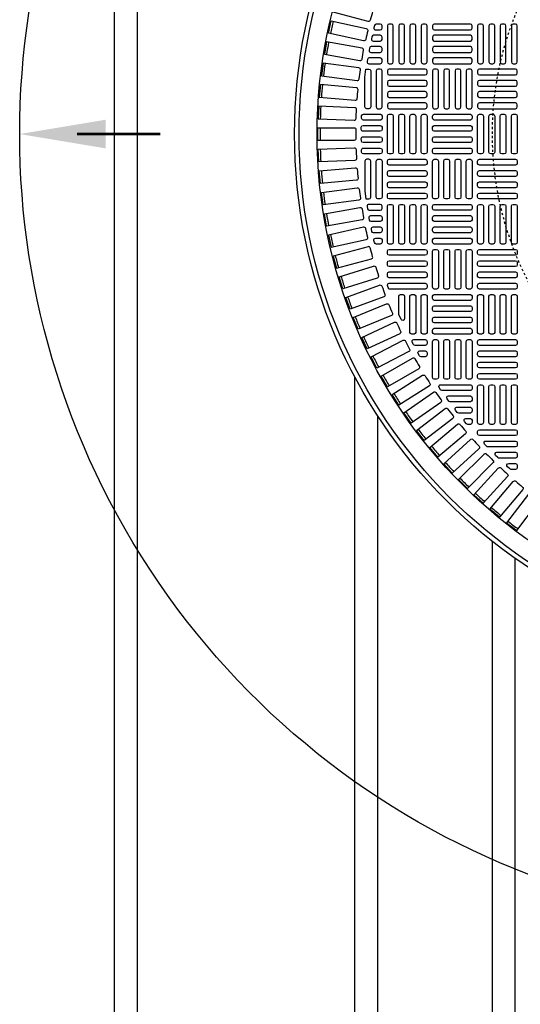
# Model space of a CAD drawing. Extents: x -169 to 6736, y -208 to 3022.
# Tile 434 of 656: x 1490 to 1512, y 1441 to 1484. Entities that reach past the tile are written whole.
import ezdxf

# ---------------------------------------------------------------- set-up
doc = ezdxf.new("R2010")
doc.units = 0
doc.header["$MEASUREMENT"] = 0
doc.linetypes.add('HIDDEN2', pattern=[0.28125, 0.1875, -0.09375])
doc.layers.get('DEFPOINTS').update_dxf_attribs({"linetype": 'CONTINUOUS'})
for name, color, linetype in [('TANK-MANHOLE-COVER-40', 2, 'CONTINUOUS'), ('TANK-MANHOLE-COVER-HATCH-40', 252, 'CONTINUOUS'), ('TANK-SLOPE', 3, 'CONTINUOUS'), ('TANK-UST-RIB', 7, 'CONTINUOUS')]:
    doc.layers.add(name, color=color, linetype=linetype)

msp = doc.modelspace()

# ---------------------------------------------------------------- linework, layer by layer
at = {"layer": 'DEFPOINTS', "color": 8, "linetype": 'HIDDEN2', "ltscale": 0.125}
msp.add_circle((1524.85787, 1479.01839), 14, dxfattribs=at)
msp.add_circle((1524.85787, 1479.01839), 14, dxfattribs=at)
at = {"layer": 'TANK-MANHOLE-COVER-40', "color": 4, "linetype": 'Continuous'}
msp.add_circle((1524.85864, 1479.01839), 22.63902, dxfattribs=at)
at = {"layer": 'TANK-MANHOLE-COVER-40', "color": 1, "linetype": 'Continuous'}
msp.add_circle((1524.85864, 1479.01839), 22.44094, dxfattribs=at)
at = {"layer": 'TANK-MANHOLE-COVER-40', "color": 2, "linetype": 'Continuous'}
msp.add_circle((1524.85864, 1479.01839), 21.65354, dxfattribs=at)
at = {"layer": 'TANK-MANHOLE-COVER-HATCH-40', "linetype": 'Continuous'}
for points in [[(1505.52833, 1483.99494, -0.41709369), (1505.4317, 1483.93851), (1503.90962, 1484.34635), (1504.05228, 1484.87875), (1505.57435, 1484.47091, -0.41709369), (1505.62983, 1484.37373, 0.00491171), (1505.52833, 1483.99494)], [(1505.32965, 1483.14703, -0.41709369), (1505.23557, 1483.08644), (1503.69716, 1483.4275), (1503.81645, 1483.96561), (1505.35487, 1483.62455, -0.41709369), (1505.41453, 1483.52988, 0.00491171), (1505.32965, 1483.14703)], [(1505.16815, 1482.29125, -0.00491171), (1505.23625, 1482.67745, 0.41709369), (1505.17252, 1482.76943), (1503.62069, 1483.04306), (1503.52497, 1482.50025), (1505.0768, 1482.22662, 0.41709369), (1505.16815, 1482.29125)], [(1505.04413, 1481.42925, -0.00491171), (1505.09532, 1481.81805, 0.41709369), (1505.02764, 1481.90716), (1503.46535, 1482.11284), (1503.3934, 1481.56637), (1504.95569, 1481.3607, 0.41709369), (1505.04413, 1481.42925)], [(1504.95783, 1480.56266, -0.00491171), (1504.99201, 1480.95332, 0.41709369), (1504.9205, 1481.0394), (1503.35073, 1481.17673), (1503.30269, 1480.62765), (1504.87247, 1480.49031, 0.41709369), (1504.95783, 1480.56266)], [(1504.89897, 1478.82231, -0.41709369), (1504.82023, 1478.7428), (1503.24446, 1478.7428), (1503.24446, 1479.29398), (1504.82023, 1479.29398, -0.41709369), (1504.89897, 1479.21447, 0.00491171), (1504.89897, 1478.82231)], [(1504.95783, 1477.47412, 0.00491171), (1504.99201, 1477.08346, -0.41709369), (1504.9205, 1476.99739), (1503.35073, 1476.86005), (1503.30269, 1477.40913), (1504.87247, 1477.54647, -0.41709369), (1504.95783, 1477.47412)], [(1505.04413, 1476.60753, 0.00491171), (1505.09532, 1476.21873, -0.41709369), (1505.02764, 1476.12962), (1503.46535, 1475.92394), (1503.3934, 1476.47041), (1504.95569, 1476.67609, -0.41709369), (1505.04413, 1476.60753)], [(1505.16815, 1475.74553, 0.00491171), (1505.23625, 1475.35933, -0.41709369), (1505.17252, 1475.26736), (1503.62069, 1474.99373), (1503.52497, 1475.53653), (1505.0768, 1475.81016, -0.41709369), (1505.16815, 1475.74553)], [(1505.32965, 1474.88976, 0.41709369), (1505.23557, 1474.95035), (1503.69716, 1474.60929), (1503.81645, 1474.07117), (1505.35487, 1474.41223, 0.41709369), (1505.41453, 1474.5069, -0.00491171), (1505.32965, 1474.88976)], [(1505.52833, 1474.04185, 0.41709369), (1505.4317, 1474.09827), (1503.90962, 1473.69043), (1504.05228, 1473.15803), (1505.57435, 1473.56587, 0.41709369), (1505.62983, 1473.66305, -0.00491171), (1505.52833, 1474.04185)], [(1505.7638, 1473.20341, 0.00491171), (1505.88172, 1472.8294, -0.41709369), (1505.83054, 1472.72989), (1504.3277, 1472.25605), (1504.16196, 1472.78172), (1505.6648, 1473.25556, -0.41709369), (1505.7638, 1473.20341)], [(1506.03562, 1472.37604, 0.00491171), (1506.16975, 1472.00753, -0.41709369), (1506.12295, 1471.90588), (1504.64221, 1471.36694), (1504.4537, 1471.88488), (1505.93444, 1472.42382, -0.41709369), (1506.03562, 1472.37604)], [(1506.76808, 1471.15809), (1506.76808, 1471.93178), (1506.76808, 1471.93178, -0.41421356), (1506.84682, 1472.01052), (1506.94525, 1472.01052), (1506.94525, 1472.01052, -0.41421356), (1507.02399, 1471.93178), (1507.02399, 1470.95798, -0.80700564), (1506.87353, 1470.92547), (1506.77511, 1471.1426, -0.10680341), (1506.76808, 1471.17511)], [(1506.34327, 1471.56131, 0.00491171), (1506.49334, 1471.19901, -0.41709369), (1506.45103, 1471.09541), (1504.99521, 1470.49239), (1504.78428, 1471.00162), (1506.2401, 1471.60464, -0.41709369), (1506.34327, 1471.56131)], [(1506.68617, 1470.76078, 0.00491171), (1506.8519, 1470.40537, -0.41709369), (1506.81414, 1470.30003), (1505.38601, 1469.63408), (1505.15307, 1470.13362), (1506.58121, 1470.79957, -0.41709369), (1506.68617, 1470.76078)], [(1507.06366, 1469.97597, 0.00491171), (1507.24473, 1469.62812, -0.41709369), (1507.21161, 1469.52124), (1505.81388, 1468.79363), (1505.55938, 1469.28253), (1506.9571, 1470.01014, -0.41709369), (1507.06366, 1469.97597)], [(1507.47502, 1469.20837, 0.00491171), (1507.6711, 1468.86875, -0.41709369), (1507.64266, 1468.76052), (1506.27801, 1467.97264), (1506.00242, 1468.44997), (1507.36707, 1469.23786, -0.41709369), (1507.47502, 1469.20837)], [(1507.91947, 1468.45944, 0.00491171), (1508.13018, 1468.1287, -0.41709369), (1508.10649, 1468.01933), (1506.7775, 1467.17267), (1506.48135, 1467.63754), (1507.81034, 1468.4842, -0.41709369), (1507.91947, 1468.45944)], [(1508.39617, 1467.73061, 0.00491171), (1508.6211, 1467.40938, -0.41709369), (1508.60221, 1467.29909), (1507.31141, 1466.39526), (1506.99527, 1466.84676), (1508.28606, 1467.75059, -0.41709369), (1508.39617, 1467.73061)], [(1509.44261, 1466.33877, 0.00491171), (1509.69468, 1466.03836, -0.41709369), (1509.68547, 1465.92684), (1508.47836, 1464.91395), (1508.12407, 1465.33618), (1509.33118, 1466.34907, -0.41709369), (1509.44261, 1466.33877)], [(1510.60637, 1465.04342, 0.00491171), (1510.88367, 1464.76613, -0.41709369), (1510.88422, 1464.65423), (1509.76998, 1463.53999), (1509.38024, 1463.92974), (1510.49447, 1465.04397, -0.41709369), (1510.60637, 1465.04342)], [(1511.87861, 1463.85444, 0.00491171), (1512.17901, 1463.60236, -0.41709369), (1512.18931, 1463.49094), (1511.17643, 1462.28383), (1510.7542, 1462.63812), (1511.76708, 1463.84523, -0.41709369), (1511.87861, 1463.85444)], [(1512.5524, 1463.30269, 0.41709369), (1512.44139, 1463.28863), (1511.48212, 1462.03848), (1511.9194, 1461.70295), (1512.87867, 1462.95309, 0.41709369), (1512.86352, 1463.06396, -0.00491171), (1512.5524, 1463.30269)]]:
    msp.add_lwpolyline(points, format="xyb", dxfattribs=at)
for points in [[(1505.7658, 1483.56564), (1505.961, 1483.56564), (1505.961, 1483.56564, 0.41421356), (1506.03974, 1483.64438), (1506.03974, 1483.7428), (1506.03974, 1483.7428, 0.41421356), (1505.961, 1483.82154), (1505.78982, 1483.82154, 0.34573684), (1505.71332, 1483.76147), (1505.68931, 1483.66304, 0.48617467)], [(1505.65323, 1483.07351), (1505.961, 1483.07351), (1505.961, 1483.07351, 0.41421356), (1506.03974, 1483.15225), (1506.03974, 1483.25068), (1506.03974, 1483.25068, 0.41421356), (1505.961, 1483.32942), (1505.67459, 1483.32942, 0.35291937), (1505.59764, 1483.26737), (1505.57628, 1483.16895, 0.47828469)], [(1505.961, 1482.58138, 0.41421356), (1506.03974, 1482.66012), (1506.03974, 1482.75855), (1506.03974, 1482.75855, 0.41421356), (1505.961, 1482.83729), (1505.57261, 1482.83729, 0.36009445), (1505.49526, 1482.77328), (1505.47651, 1482.67486, 0.47048611), (1505.55386, 1482.58138)], [(1505.46748, 1482.08926), (1505.961, 1482.08926, 0.41421356), (1506.03974, 1482.168), (1506.03974, 1482.26642), (1506.03974, 1482.26642, 0.41421356), (1505.961, 1482.34516), (1505.48366, 1482.34516, 0.36726762), (1505.40596, 1482.27919), (1505.38978, 1482.18077, 0.46277143)], [(1505.33796, 1481.84602, -0.10672862), (1505.37045, 1481.85304), (1505.37045, 1481.85304), (1505.46887, 1481.85304, -0.41421356), (1505.54761, 1481.7743), (1505.54761, 1481.7743), (1505.54761, 1480.19949, -0.41421356), (1505.46887, 1480.12075), (1505.46887, 1480.12075), (1505.37045, 1480.12075, -0.41421356), (1505.29171, 1480.19949), (1505.29171, 1480.19949), (1505.29171, 1481.50588)], [(1505.961, 1480.12075, 0.41421356), (1506.03974, 1480.19949), (1506.03974, 1481.7743, 0.41421356), (1505.961, 1481.85304), (1505.86257, 1481.85304, 0.41421356), (1505.78383, 1481.7743), (1505.78383, 1480.19949, 0.41421356), (1505.86257, 1480.12075)], [(1503.27706, 1480.23652), (1503.25301, 1479.68586), (1504.82728, 1479.61713, 0.41709369), (1504.90941, 1479.69313, -0.00491171), (1504.92652, 1480.08491, 0.41709369), (1504.85133, 1480.16778)], [(1505.97255, 1479.88368), (1505.97636, 1479.88302), (1505.98013, 1479.88217), (1505.98385, 1479.88114), (1505.98752, 1479.87993), (1505.99113, 1479.87854), (1505.99466, 1479.87697), (1505.99812, 1479.87524), (1506.00148, 1479.87333), (1506.00474, 1479.87126), (1506.0079, 1479.86904), (1506.01095, 1479.86666), (1506.01388, 1479.86414), (1506.01668, 1479.86147), (1506.01934, 1479.85867), (1506.02186, 1479.85575), (1506.02424, 1479.8527), (1506.02647, 1479.84954), (1506.02854, 1479.84627), (1506.03044, 1479.84291), (1506.03218, 1479.83946), (1506.03374, 1479.83593), (1506.03514, 1479.83232), (1506.03635, 1479.82865), (1506.03738, 1479.82493), (1506.03822, 1479.82115), (1506.03889, 1479.81735), (1506.03936, 1479.81351), (1506.03964, 1479.80966), (1506.03974, 1479.80579), (1506.03974, 1479.70737), (1506.03964, 1479.7035), (1506.03936, 1479.69965), (1506.03889, 1479.69581), (1506.03822, 1479.69201), (1506.03738, 1479.68824), (1506.03635, 1479.68451), (1506.03514, 1479.68084), (1506.03374, 1479.67724), (1506.03218, 1479.6737), (1506.03044, 1479.67025), (1506.02854, 1479.66689), (1506.02647, 1479.66362), (1506.02424, 1479.66046), (1506.02186, 1479.65742), (1506.01934, 1479.65449), (1506.01668, 1479.65169), (1506.01388, 1479.64903), (1506.01095, 1479.6465), (1506.0079, 1479.64412), (1506.00474, 1479.6419), (1506.00148, 1479.63983), (1505.99812, 1479.63793), (1505.99466, 1479.63619), (1505.99113, 1479.63462), (1505.98752, 1479.63323), (1505.98385, 1479.63202), (1505.98013, 1479.63099), (1505.97636, 1479.63014), (1505.97255, 1479.62948), (1505.96872, 1479.62901), (1505.96486, 1479.62872), (1505.961, 1479.62863), (1505.22541, 1479.62863, -0.42522092), (1505.14673, 1479.71032), (1505.15041, 1479.80874, -0.40329122), (1505.2291, 1479.88453), (1505.961, 1479.88453), (1505.96486, 1479.88444), (1505.96872, 1479.88415)], [(1505.21317, 1479.1365, -0.41977873), (1505.13444, 1479.21674), (1505.13631, 1479.31516, -0.40867021), (1505.21503, 1479.39241), (1505.961, 1479.39241), (1505.961, 1479.39241, -0.41421356), (1506.03974, 1479.31367), (1506.03974, 1479.21524), (1506.03974, 1479.21524, -0.41421356), (1505.961, 1479.1365)], [(1505.21431, 1478.90028), (1505.961, 1478.90028, -0.41421356), (1506.03974, 1478.82154), (1506.03974, 1478.72312, -0.41421356), (1505.961, 1478.64438), (1505.21554, 1478.64438, -0.41056424), (1505.1368, 1478.72213), (1505.13557, 1478.82056, -0.20053403), (1505.15828, 1478.87687, -0.20053403)], [(1503.27706, 1477.80027), (1503.25301, 1478.35092), (1504.82728, 1478.41966, -0.41709369), (1504.90941, 1478.34365, 0.00491171), (1504.92652, 1477.95187, -0.41709369), (1504.85133, 1477.869)], [(1505.22541, 1478.40816), (1505.961, 1478.40816, -0.41421356), (1506.03974, 1478.32942), (1506.03974, 1478.23099, -0.41421356), (1505.961, 1478.15225), (1505.2291, 1478.15225, -0.40329122), (1505.15041, 1478.22804), (1505.14673, 1478.32647, -0.20378141), (1505.1687, 1478.38404, -0.20378141)], [(1505.33796, 1476.19076, 0.10672862), (1505.37045, 1476.18375), (1505.37045, 1476.18375), (1505.46887, 1476.18375, 0.41421356), (1505.54761, 1476.26249), (1505.54761, 1476.26249), (1505.54761, 1477.83729, 0.41421356), (1505.46887, 1477.91603), (1505.46887, 1477.91603), (1505.37045, 1477.91603, 0.41421356), (1505.29171, 1477.83729), (1505.29171, 1477.83729), (1505.29171, 1476.5309)], [(1505.961, 1477.91603, -0.41421356), (1506.03974, 1477.83729), (1506.03974, 1476.26249, -0.41421356), (1505.961, 1476.18375), (1505.86257, 1476.18375, -0.41421356), (1505.78383, 1476.26249), (1505.78383, 1477.83729, -0.41421356), (1505.86257, 1477.91603)], [(1506.03974, 1475.77036), (1506.03974, 1475.77036), (1506.03974, 1475.86879, 0.41421356), (1505.961, 1475.94753), (1505.46748, 1475.94753, 0.46277143), (1505.38978, 1475.85602), (1505.40596, 1475.75759, 0.36726762), (1505.48366, 1475.69162), (1505.961, 1475.69162, 0.41421356)], [(1505.961, 1475.19949), (1505.57261, 1475.19949, -0.36009445), (1505.49526, 1475.2635), (1505.47651, 1475.36192, -0.47048611), (1505.55386, 1475.4554), (1505.961, 1475.4554, -0.41421356), (1506.03974, 1475.37666), (1506.03974, 1475.27823), (1506.03974, 1475.27823, -0.41421356)], [(1505.961, 1474.70737), (1505.67459, 1474.70737, -0.35291937), (1505.59764, 1474.76941), (1505.57628, 1474.86783, -0.47828469), (1505.65323, 1474.96327), (1505.961, 1474.96327), (1505.961, 1474.96327, -0.41421356), (1506.03974, 1474.88453), (1506.03974, 1474.78611), (1506.03974, 1474.78611, -0.41421356)], [(1505.961, 1474.21524), (1505.78982, 1474.21524, -0.34573684), (1505.71332, 1474.27532), (1505.68931, 1474.37374, -0.48617467), (1505.7658, 1474.47115), (1505.961, 1474.47115), (1505.961, 1474.47115, -0.41421356), (1506.03974, 1474.39241), (1506.03974, 1474.29398), (1506.03974, 1474.29398, -0.41421356)], [(1506.27596, 1473.90028, -0.41421356), (1506.3547, 1473.97902), (1507.9295, 1473.97902, -0.41421356), (1508.00824, 1473.90028), (1508.00824, 1473.80186, -0.41421356), (1507.9295, 1473.72312), (1506.3547, 1473.72312, -0.41421356), (1506.27596, 1473.80186)], [(1506.27596, 1473.40816, -0.41421356), (1506.3547, 1473.4869), (1507.9295, 1473.4869, -0.41421356), (1508.00824, 1473.40816), (1508.00824, 1473.30973, -0.41421356), (1507.9295, 1473.23099), (1506.3547, 1473.23099, -0.41421356), (1506.27596, 1473.30973)], [(1506.27596, 1472.91603, -0.41421356), (1506.3547, 1472.99477), (1507.9295, 1472.99477, -0.41421356), (1508.00824, 1472.91603), (1508.00824, 1472.8176, -0.41421356), (1507.9295, 1472.73886), (1506.3547, 1472.73886, -0.41421356), (1506.27596, 1472.8176)], [(1506.27596, 1472.40504), (1506.27596, 1472.4239, -0.41421356), (1506.3547, 1472.50264), (1507.9295, 1472.50264, -0.41421356), (1508.00824, 1472.4239), (1508.00824, 1472.32548, -0.41421356), (1507.9295, 1472.24674), (1506.3547, 1472.24674, -0.07385003), (1506.33182, 1472.25014)], [(1507.43738, 1472.01052, -0.41421356), (1507.51612, 1471.93178), (1507.51612, 1470.35697, -0.41421356), (1507.43738, 1470.27823), (1507.33895, 1470.27823, -0.41421356), (1507.26021, 1470.35697), (1507.26021, 1471.93178, -0.41421356), (1507.33895, 1472.01052)], [(1507.9295, 1472.01052, -0.41421356), (1508.00824, 1471.93178), (1508.00824, 1470.35697, -0.41421356), (1507.9295, 1470.27823), (1507.83108, 1470.27823, -0.41421356), (1507.75234, 1470.35697), (1507.75234, 1471.93178, -0.41421356), (1507.83108, 1472.01052)], [(1507.9295, 1469.78611), (1507.48833, 1469.78611, -0.26794919), (1507.42014, 1469.82548), (1507.36331, 1469.9239, -0.57735027), (1507.43151, 1470.04201), (1507.9295, 1470.04201), (1507.9295, 1470.04201, -0.41421356), (1508.00824, 1469.96327), (1508.00824, 1469.86485), (1508.00824, 1469.86485, -0.41421356)], [(1507.9295, 1469.29398), (1507.74425, 1469.29398, -0.27209959), (1507.67546, 1469.33441), (1507.62065, 1469.43284, -0.57220395), (1507.68944, 1469.54989), (1507.9295, 1469.54989), (1507.9295, 1469.54989, -0.41421356), (1508.00824, 1469.47115), (1508.00824, 1469.37272), (1508.00824, 1469.37272, -0.41421356)], [(1509.89801, 1467.8176), (1508.66477, 1467.8176, -0.24862232), (1508.59961, 1467.85214), (1508.53284, 1467.95057, -0.60176538), (1508.598, 1468.07351), (1509.89801, 1468.07351), (1509.89801, 1468.07351, -0.41421356), (1509.97675, 1467.99477), (1509.97675, 1467.89634), (1509.97675, 1467.89634, -0.41421356)], [(1509.89801, 1467.32548), (1509.014, 1467.32548, -0.24054885), (1508.95022, 1467.35805), (1508.87898, 1467.45647, -0.61218964), (1508.94276, 1467.58138), (1509.89801, 1467.58138), (1509.89801, 1467.58138, -0.41421356), (1509.97675, 1467.50264), (1509.97675, 1467.40422), (1509.97675, 1467.40422, -0.41421356)], [(1508.90383, 1467.02377, 0.00491946), (1509.14293, 1466.71216, -0.41709369), (1509.12887, 1466.60114), (1507.87873, 1465.64188), (1507.54319, 1466.07916), (1508.79383, 1467.0388, -0.41710279)], [(1509.89801, 1466.83335), (1509.38676, 1466.83335, -0.23232365), (1509.32444, 1466.86396), (1509.24842, 1466.96238, -0.62295027), (1509.31073, 1467.08926), (1509.89801, 1467.08926), (1509.89801, 1467.08926, -0.41421356), (1509.97675, 1467.01052), (1509.97675, 1466.91209), (1509.97675, 1466.91209, -0.41421356)], [(1509.97675, 1466.51839), (1509.97675, 1466.41997), (1509.97675, 1466.41997, -0.41421356), (1509.89801, 1466.34123), (1509.78478, 1466.34123, -0.2239262), (1509.72403, 1466.36987), (1509.64286, 1466.46829, -0.63408546), (1509.70361, 1466.59713), (1509.89801, 1466.59713), (1509.89801, 1466.59713, -0.41421356)], [(1511.86651, 1465.8491), (1510.29171, 1465.8491, -0.41421356), (1510.21297, 1465.92784), (1510.21297, 1466.02627, -0.41421356), (1510.29171, 1466.10501), (1511.86651, 1466.10501, -0.41421356), (1511.94525, 1466.02627), (1511.94525, 1465.92784, -0.41421356)], [(1510.27096, 1465.27746), (1509.10918, 1464.21288), (1508.73681, 1464.61925), (1509.89859, 1465.68383, -0.41709369), (1510.01036, 1465.6784, 0.00491171), (1510.27529, 1465.38927, -0.41709369)], [(1511.86651, 1465.35697), (1510.66524, 1465.35697, -0.20651443), (1510.60796, 1465.38169), (1510.51512, 1465.48011, -0.6576677), (1510.5724, 1465.61288), (1511.86651, 1465.61288), (1511.86651, 1465.61288, -0.41421356), (1511.94525, 1465.53414), (1511.94525, 1465.43571), (1511.94525, 1465.43571, -0.41421356)], [(1511.86651, 1464.86485), (1511.1531, 1464.86485, -0.19743793), (1511.09774, 1464.8876), (1510.99819, 1464.98602, -0.67023271), (1511.05355, 1465.12075), (1511.86651, 1465.12075), (1511.86651, 1465.12075, -0.41421356), (1511.94525, 1465.04201), (1511.94525, 1464.94359), (1511.94525, 1464.94359, -0.41421356)], [(1511.86651, 1464.37272), (1511.67735, 1464.37272, -0.1880618), (1511.62405, 1464.3935), (1511.51702, 1464.49193, -0.68341411), (1511.57032, 1464.62863), (1511.86651, 1464.62863), (1511.86651, 1464.62863, -0.41421356), (1511.94525, 1464.54989), (1511.94525, 1464.45146), (1511.94525, 1464.45146, -0.41421356)], [(1511.52407, 1464.05834), (1510.4595, 1462.89657), (1510.05313, 1463.26894), (1511.1177, 1464.43072, -0.41709369), (1511.22952, 1464.43505, 0.00491171), (1511.51864, 1464.17011, -0.41709369)]]:
    msp.add_lwpolyline(points, format="xyb", close=True, dxfattribs=at)
at = {"layer": 'TANK-MANHOLE-COVER-HATCH-40', "linetype": 'Continuous', "flags": 128}
for points in [[(1506.45312, 1482.08926, 0.41421356), (1506.53186, 1482.168), (1506.53186, 1483.7428, 0.41421356), (1506.45312, 1483.82154), (1506.3547, 1483.82154, 0.41421356), (1506.27596, 1483.7428), (1506.27596, 1482.168, 0.41421356), (1506.3547, 1482.08926)], [(1506.94525, 1482.08926, 0.41421356), (1507.02399, 1482.168), (1507.02399, 1483.7428, 0.41421356), (1506.94525, 1483.82154), (1506.84682, 1483.82154, 0.41421356), (1506.76808, 1483.7428), (1506.76808, 1482.168, 0.41421356), (1506.84682, 1482.08926)], [(1507.43738, 1482.08926, 0.41421356), (1507.51612, 1482.168), (1507.51612, 1483.7428, 0.41421356), (1507.43738, 1483.82154), (1507.33895, 1483.82154, 0.41421356), (1507.26021, 1483.7428), (1507.26021, 1482.168, 0.41421356), (1507.33895, 1482.08926)], [(1507.9295, 1482.08926, 0.41421356), (1508.00824, 1482.168), (1508.00824, 1483.7428, 0.41421356), (1507.9295, 1483.82154), (1507.83108, 1483.82154, 0.41421356), (1507.75234, 1483.7428), (1507.75234, 1482.168, 0.41421356), (1507.83108, 1482.08926)], [(1509.97675, 1483.7428, 0.41421356), (1509.89801, 1483.82154), (1508.3232, 1483.82154, 0.41421356), (1508.24446, 1483.7428), (1508.24446, 1483.64438, 0.41421356), (1508.3232, 1483.56564), (1509.89801, 1483.56564, 0.41421356), (1509.97675, 1483.64438)], [(1510.39013, 1482.08926, 0.41421356), (1510.46887, 1482.168), (1510.46887, 1483.7428, 0.41421356), (1510.39013, 1483.82154), (1510.29171, 1483.82154, 0.41421356), (1510.21297, 1483.7428), (1510.21297, 1482.168, 0.41421356), (1510.29171, 1482.08926)], [(1510.88226, 1482.08926, 0.41421356), (1510.961, 1482.168), (1510.961, 1483.7428, 0.41421356), (1510.88226, 1483.82154), (1510.78383, 1483.82154, 0.41421356), (1510.70509, 1483.7428), (1510.70509, 1482.168, 0.41421356), (1510.78383, 1482.08926)], [(1511.37438, 1482.08926, 0.41421356), (1511.45312, 1482.168), (1511.45312, 1483.7428, 0.41421356), (1511.37438, 1483.82154), (1511.27596, 1483.82154, 0.41421356), (1511.19722, 1483.7428), (1511.19722, 1482.168, 0.41421356), (1511.27596, 1482.08926)], [(1511.86651, 1482.08926, 0.41421356), (1511.94525, 1482.168), (1511.94525, 1483.7428, 0.41421356), (1511.86651, 1483.82154), (1511.76808, 1483.82154, 0.41421356), (1511.68934, 1483.7428), (1511.68934, 1482.168, 0.41421356), (1511.76808, 1482.08926)], [(1509.97675, 1483.25068, 0.41421356), (1509.89801, 1483.32942), (1508.3232, 1483.32942, 0.41421356), (1508.24446, 1483.25068), (1508.24446, 1483.15225, 0.41421356), (1508.3232, 1483.07351), (1509.89801, 1483.07351, 0.41421356), (1509.97675, 1483.15225)], [(1509.97675, 1482.75855, 0.41421356), (1509.89801, 1482.83729), (1508.3232, 1482.83729, 0.41421356), (1508.24446, 1482.75855), (1508.24446, 1482.66012, 0.41421356), (1508.3232, 1482.58138), (1509.89801, 1482.58138, 0.41421356), (1509.97675, 1482.66012)], [(1509.97675, 1482.26642, 0.41421356), (1509.89801, 1482.34516), (1508.3232, 1482.34516, 0.41421356), (1508.24446, 1482.26642), (1508.24446, 1482.168, 0.41421356), (1508.3232, 1482.08926), (1509.89801, 1482.08926, 0.41421356), (1509.97675, 1482.168)], [(1506.27596, 1481.67587, 0.41421356), (1506.3547, 1481.59713), (1507.9295, 1481.59713, 0.41421356), (1508.00824, 1481.67587), (1508.00824, 1481.7743, 0.41421356), (1507.9295, 1481.85304), (1506.3547, 1481.85304, 0.41421356), (1506.27596, 1481.7743)], [(1508.42163, 1480.12075, 0.41421356), (1508.50037, 1480.19949), (1508.50037, 1481.7743, 0.41421356), (1508.42163, 1481.85304), (1508.3232, 1481.85304, 0.41421356), (1508.24446, 1481.7743), (1508.24446, 1480.19949, 0.41421356), (1508.3232, 1480.12075)], [(1508.91375, 1480.12075, 0.41421356), (1508.99249, 1480.19949), (1508.99249, 1481.7743, 0.41421356), (1508.91375, 1481.85304), (1508.81533, 1481.85304, 0.41421356), (1508.73659, 1481.7743), (1508.73659, 1480.19949, 0.41421356), (1508.81533, 1480.12075)], [(1509.40588, 1480.12075, 0.41421356), (1509.48462, 1480.19949), (1509.48462, 1481.7743, 0.41421356), (1509.40588, 1481.85304), (1509.30745, 1481.85304, 0.41421356), (1509.22871, 1481.7743), (1509.22871, 1480.19949, 0.41421356), (1509.30745, 1480.12075)], [(1509.89801, 1480.12075, 0.41421356), (1509.97675, 1480.19949), (1509.97675, 1481.7743, 0.41421356), (1509.89801, 1481.85304), (1509.79958, 1481.85304, 0.41421356), (1509.72084, 1481.7743), (1509.72084, 1480.19949, 0.41421356), (1509.79958, 1480.12075)], [(1510.21297, 1481.67587, 0.41421356), (1510.29171, 1481.59713), (1511.86651, 1481.59713, 0.41421356), (1511.94525, 1481.67587), (1511.94525, 1481.7743, 0.41421356), (1511.86651, 1481.85304), (1510.29171, 1481.85304, 0.41421356), (1510.21297, 1481.7743)], [(1506.27596, 1481.18375, 0.41421356), (1506.3547, 1481.10501), (1507.9295, 1481.10501, 0.41421356), (1508.00824, 1481.18375), (1508.00824, 1481.28217, 0.41421356), (1507.9295, 1481.36091), (1506.3547, 1481.36091, 0.41421356), (1506.27596, 1481.28217)], [(1510.21297, 1481.18375, 0.41421356), (1510.29171, 1481.10501), (1511.86651, 1481.10501, 0.41421356), (1511.94525, 1481.18375), (1511.94525, 1481.28217, 0.41421356), (1511.86651, 1481.36091), (1510.29171, 1481.36091, 0.41421356), (1510.21297, 1481.28217)], [(1506.27596, 1480.69162, 0.41421356), (1506.3547, 1480.61288), (1507.9295, 1480.61288, 0.41421356), (1508.00824, 1480.69162), (1508.00824, 1480.79005, 0.41421356), (1507.9295, 1480.86879), (1506.3547, 1480.86879, 0.41421356), (1506.27596, 1480.79005)], [(1510.21297, 1480.69162, 0.41421356), (1510.29171, 1480.61288), (1511.86651, 1480.61288, 0.41421356), (1511.94525, 1480.69162), (1511.94525, 1480.79005, 0.41421356), (1511.86651, 1480.86879), (1510.29171, 1480.86879, 0.41421356), (1510.21297, 1480.79005)], [(1506.27596, 1480.19949, 0.41421356), (1506.3547, 1480.12075), (1507.9295, 1480.12075, 0.41421356), (1508.00824, 1480.19949), (1508.00824, 1480.29792, 0.41421356), (1507.9295, 1480.37666), (1506.3547, 1480.37666, 0.41421356), (1506.27596, 1480.29792)], [(1510.21297, 1480.19949, 0.41421356), (1510.29171, 1480.12075), (1511.86651, 1480.12075, 0.41421356), (1511.94525, 1480.19949), (1511.94525, 1480.29792, 0.41421356), (1511.86651, 1480.37666), (1510.29171, 1480.37666, 0.41421356), (1510.21297, 1480.29792)], [(1506.45312, 1479.88453, -0.41421356), (1506.53186, 1479.80579), (1506.53186, 1478.23099, -0.41421356), (1506.45312, 1478.15225), (1506.3547, 1478.15225, -0.41421356), (1506.27596, 1478.23099), (1506.27596, 1479.80579, -0.41421356), (1506.3547, 1479.88453)], [(1506.94525, 1479.88453, -0.41421356), (1507.02399, 1479.80579), (1507.02399, 1478.23099, -0.41421356), (1506.94525, 1478.15225), (1506.84682, 1478.15225, -0.41421356), (1506.76808, 1478.23099), (1506.76808, 1479.80579, -0.41421356), (1506.84682, 1479.88453)], [(1507.43738, 1479.88453, -0.41421356), (1507.51612, 1479.80579), (1507.51612, 1478.23099, -0.41421356), (1507.43738, 1478.15225), (1507.33895, 1478.15225, -0.41421356), (1507.26021, 1478.23099), (1507.26021, 1479.80579, -0.41421356), (1507.33895, 1479.88453)], [(1507.9295, 1479.88453, -0.41421356), (1508.00824, 1479.80579), (1508.00824, 1478.23099, -0.41421356), (1507.9295, 1478.15225), (1507.83108, 1478.15225, -0.41421356), (1507.75234, 1478.23099), (1507.75234, 1479.80579, -0.41421356), (1507.83108, 1479.88453)], [(1509.97675, 1479.70737, -0.41421356), (1509.89801, 1479.62863), (1508.3232, 1479.62863, -0.41421356), (1508.24446, 1479.70737), (1508.24446, 1479.80579, -0.41421356), (1508.3232, 1479.88453), (1509.89801, 1479.88453, -0.41421356), (1509.97675, 1479.80579)], [(1510.39013, 1479.88453, -0.41421356), (1510.46887, 1479.80579), (1510.46887, 1478.23099, -0.41421356), (1510.39013, 1478.15225), (1510.29171, 1478.15225, -0.41421356), (1510.21297, 1478.23099), (1510.21297, 1479.80579, -0.41421356), (1510.29171, 1479.88453)], [(1510.88226, 1479.88453, -0.41421356), (1510.961, 1479.80579), (1510.961, 1478.23099, -0.41421356), (1510.88226, 1478.15225), (1510.78383, 1478.15225, -0.41421356), (1510.70509, 1478.23099), (1510.70509, 1479.80579, -0.41421356), (1510.78383, 1479.88453)], [(1511.37438, 1479.88453, -0.41421356), (1511.45312, 1479.80579), (1511.45312, 1478.23099, -0.41421356), (1511.37438, 1478.15225), (1511.27596, 1478.15225, -0.41421356), (1511.19722, 1478.23099), (1511.19722, 1479.80579, -0.41421356), (1511.27596, 1479.88453)], [(1511.86651, 1479.88453, -0.41421356), (1511.94525, 1479.80579), (1511.94525, 1478.23099, -0.41421356), (1511.86651, 1478.15225), (1511.76808, 1478.15225, -0.41421356), (1511.68934, 1478.23099), (1511.68934, 1479.80579, -0.41421356), (1511.76808, 1479.88453)], [(1509.97675, 1479.21524, -0.41421356), (1509.89801, 1479.1365), (1508.3232, 1479.1365, -0.41421356), (1508.24446, 1479.21524), (1508.24446, 1479.31367, -0.41421356), (1508.3232, 1479.39241), (1509.89801, 1479.39241, -0.41421356), (1509.97675, 1479.31367)], [(1509.97675, 1478.72312, -0.41421356), (1509.89801, 1478.64438), (1508.3232, 1478.64438, -0.41421356), (1508.24446, 1478.72312), (1508.24446, 1478.82154, -0.41421356), (1508.3232, 1478.90028), (1509.89801, 1478.90028, -0.41421356), (1509.97675, 1478.82154)], [(1509.97675, 1478.23099, -0.41421356), (1509.89801, 1478.15225), (1508.3232, 1478.15225, -0.41421356), (1508.24446, 1478.23099), (1508.24446, 1478.32942, -0.41421356), (1508.3232, 1478.40816), (1509.89801, 1478.40816, -0.41421356), (1509.97675, 1478.32942)], [(1506.27596, 1477.83729, -0.41421356), (1506.3547, 1477.91603), (1507.9295, 1477.91603, -0.41421356), (1508.00824, 1477.83729), (1508.00824, 1477.73886, -0.41421356), (1507.9295, 1477.66012), (1506.3547, 1477.66012, -0.41421356), (1506.27596, 1477.73886)], [(1508.42163, 1477.91603, -0.41421356), (1508.50037, 1477.83729), (1508.50037, 1476.26249, -0.41421356), (1508.42163, 1476.18375), (1508.3232, 1476.18375, -0.41421356), (1508.24446, 1476.26249), (1508.24446, 1477.83729, -0.41421356), (1508.3232, 1477.91603)], [(1508.91375, 1477.91603, -0.41421356), (1508.99249, 1477.83729), (1508.99249, 1476.26249, -0.41421356), (1508.91375, 1476.18375), (1508.81533, 1476.18375, -0.41421356), (1508.73659, 1476.26249), (1508.73659, 1477.83729, -0.41421356), (1508.81533, 1477.91603)], [(1509.40588, 1477.91603, -0.41421356), (1509.48462, 1477.83729), (1509.48462, 1476.26249, -0.41421356), (1509.40588, 1476.18375), (1509.30745, 1476.18375, -0.41421356), (1509.22871, 1476.26249), (1509.22871, 1477.83729, -0.41421356), (1509.30745, 1477.91603)], [(1509.89801, 1477.91603, -0.41421356), (1509.97675, 1477.83729), (1509.97675, 1476.26249, -0.41421356), (1509.89801, 1476.18375), (1509.79958, 1476.18375, -0.41421356), (1509.72084, 1476.26249), (1509.72084, 1477.83729, -0.41421356), (1509.79958, 1477.91603)], [(1510.21297, 1477.83729, -0.41421356), (1510.29171, 1477.91603), (1511.86651, 1477.91603, -0.41421356), (1511.94525, 1477.83729), (1511.94525, 1477.73886, -0.41421356), (1511.86651, 1477.66012), (1510.29171, 1477.66012, -0.41421356), (1510.21297, 1477.73886)], [(1506.27596, 1477.34516, -0.41421356), (1506.3547, 1477.4239), (1507.9295, 1477.4239, -0.41421356), (1508.00824, 1477.34516), (1508.00824, 1477.24674, -0.41421356), (1507.9295, 1477.168), (1506.3547, 1477.168, -0.41421356), (1506.27596, 1477.24674)], [(1510.21297, 1477.34516, -0.41421356), (1510.29171, 1477.4239), (1511.86651, 1477.4239, -0.41421356), (1511.94525, 1477.34516), (1511.94525, 1477.24674, -0.41421356), (1511.86651, 1477.168), (1510.29171, 1477.168, -0.41421356), (1510.21297, 1477.24674)], [(1506.27596, 1476.85304, -0.41421356), (1506.3547, 1476.93178), (1507.9295, 1476.93178, -0.41421356), (1508.00824, 1476.85304), (1508.00824, 1476.75461, -0.41421356), (1507.9295, 1476.67587), (1506.3547, 1476.67587, -0.41421356), (1506.27596, 1476.75461)], [(1510.21297, 1476.85304, -0.41421356), (1510.29171, 1476.93178), (1511.86651, 1476.93178, -0.41421356), (1511.94525, 1476.85304), (1511.94525, 1476.75461, -0.41421356), (1511.86651, 1476.67587), (1510.29171, 1476.67587, -0.41421356), (1510.21297, 1476.75461)], [(1506.27596, 1476.36091, -0.41421356), (1506.3547, 1476.43965), (1507.9295, 1476.43965, -0.41421356), (1508.00824, 1476.36091), (1508.00824, 1476.26249, -0.41421356), (1507.9295, 1476.18375), (1506.3547, 1476.18375, -0.41421356), (1506.27596, 1476.26249)], [(1510.21297, 1476.36091, -0.41421356), (1510.29171, 1476.43965), (1511.86651, 1476.43965, -0.41421356), (1511.94525, 1476.36091), (1511.94525, 1476.26249, -0.41421356), (1511.86651, 1476.18375), (1510.29171, 1476.18375, -0.41421356), (1510.21297, 1476.26249)], [(1506.45312, 1475.94753, -0.41421356), (1506.53186, 1475.86879), (1506.53186, 1474.29398, -0.41421356), (1506.45312, 1474.21524), (1506.3547, 1474.21524, -0.41421356), (1506.27596, 1474.29398), (1506.27596, 1475.86879, -0.41421356), (1506.3547, 1475.94753)], [(1506.94525, 1475.94753, -0.41421356), (1507.02399, 1475.86879), (1507.02399, 1474.29398, -0.41421356), (1506.94525, 1474.21524), (1506.84682, 1474.21524, -0.41421356), (1506.76808, 1474.29398), (1506.76808, 1475.86879, -0.41421356), (1506.84682, 1475.94753)], [(1507.43738, 1475.94753, -0.41421356), (1507.51612, 1475.86879), (1507.51612, 1474.29398, -0.41421356), (1507.43738, 1474.21524), (1507.33895, 1474.21524, -0.41421356), (1507.26021, 1474.29398), (1507.26021, 1475.86879, -0.41421356), (1507.33895, 1475.94753)], [(1507.9295, 1475.94753, -0.41421356), (1508.00824, 1475.86879), (1508.00824, 1474.29398, -0.41421356), (1507.9295, 1474.21524), (1507.83108, 1474.21524, -0.41421356), (1507.75234, 1474.29398), (1507.75234, 1475.86879, -0.41421356), (1507.83108, 1475.94753)], [(1509.97675, 1475.77036, -0.41421356), (1509.89801, 1475.69162), (1508.3232, 1475.69162, -0.41421356), (1508.24446, 1475.77036), (1508.24446, 1475.86879, -0.41421356), (1508.3232, 1475.94753), (1509.89801, 1475.94753, -0.41421356), (1509.97675, 1475.86879)], [(1510.39013, 1475.94753, -0.41421356), (1510.46887, 1475.86879), (1510.46887, 1474.29398, -0.41421356), (1510.39013, 1474.21524), (1510.29171, 1474.21524, -0.41421356), (1510.21297, 1474.29398), (1510.21297, 1475.86879, -0.41421356), (1510.29171, 1475.94753)], [(1510.88226, 1475.94753, -0.41421356), (1510.961, 1475.86879), (1510.961, 1474.29398, -0.41421356), (1510.88226, 1474.21524), (1510.78383, 1474.21524, -0.41421356), (1510.70509, 1474.29398), (1510.70509, 1475.86879, -0.41421356), (1510.78383, 1475.94753)], [(1511.37438, 1475.94753, -0.41421356), (1511.45312, 1475.86879), (1511.45312, 1474.29398, -0.41421356), (1511.37438, 1474.21524), (1511.27596, 1474.21524, -0.41421356), (1511.19722, 1474.29398), (1511.19722, 1475.86879, -0.41421356), (1511.27596, 1475.94753)], [(1511.86651, 1475.94753, -0.41421356), (1511.94525, 1475.86879), (1511.94525, 1474.29398, -0.41421356), (1511.86651, 1474.21524), (1511.76808, 1474.21524, -0.41421356), (1511.68934, 1474.29398), (1511.68934, 1475.86879, -0.41421356), (1511.76808, 1475.94753)], [(1509.97675, 1475.27823, -0.41421356), (1509.89801, 1475.19949), (1508.3232, 1475.19949, -0.41421356), (1508.24446, 1475.27823), (1508.24446, 1475.37666, -0.41421356), (1508.3232, 1475.4554), (1509.89801, 1475.4554, -0.41421356), (1509.97675, 1475.37666)], [(1509.97675, 1474.78611, -0.41421356), (1509.89801, 1474.70737), (1508.3232, 1474.70737, -0.41421356), (1508.24446, 1474.78611), (1508.24446, 1474.88453, -0.41421356), (1508.3232, 1474.96327), (1509.89801, 1474.96327, -0.41421356), (1509.97675, 1474.88453)], [(1509.97675, 1474.29398, -0.41421356), (1509.89801, 1474.21524), (1508.3232, 1474.21524, -0.41421356), (1508.24446, 1474.29398), (1508.24446, 1474.39241, -0.41421356), (1508.3232, 1474.47115), (1509.89801, 1474.47115, -0.41421356), (1509.97675, 1474.39241)], [(1508.42163, 1473.97902, -0.41421356), (1508.50037, 1473.90028), (1508.50037, 1472.32548, -0.41421356), (1508.42163, 1472.24674), (1508.3232, 1472.24674, -0.41421356), (1508.24446, 1472.32548), (1508.24446, 1473.90028, -0.41421356), (1508.3232, 1473.97902)], [(1508.91375, 1473.97902, -0.41421356), (1508.99249, 1473.90028), (1508.99249, 1472.32548, -0.41421356), (1508.91375, 1472.24674), (1508.81533, 1472.24674, -0.41421356), (1508.73659, 1472.32548), (1508.73659, 1473.90028, -0.41421356), (1508.81533, 1473.97902)], [(1509.40588, 1473.97902, -0.41421356), (1509.48462, 1473.90028), (1509.48462, 1472.32548, -0.41421356), (1509.40588, 1472.24674), (1509.30745, 1472.24674, -0.41421356), (1509.22871, 1472.32548), (1509.22871, 1473.90028, -0.41421356), (1509.30745, 1473.97902)], [(1509.89801, 1473.97902, -0.41421356), (1509.97675, 1473.90028), (1509.97675, 1472.32548, -0.41421356), (1509.89801, 1472.24674), (1509.79958, 1472.24674, -0.41421356), (1509.72084, 1472.32548), (1509.72084, 1473.90028, -0.41421356), (1509.79958, 1473.97902)], [(1510.21297, 1473.90028, -0.41421356), (1510.29171, 1473.97902), (1511.86651, 1473.97902, -0.41421356), (1511.94525, 1473.90028), (1511.94525, 1473.80186, -0.41421356), (1511.86651, 1473.72312), (1510.29171, 1473.72312, -0.41421356), (1510.21297, 1473.80186)], [(1510.21297, 1473.40816, -0.41421356), (1510.29171, 1473.4869), (1511.86651, 1473.4869, -0.41421356), (1511.94525, 1473.40816), (1511.94525, 1473.30973, -0.41421356), (1511.86651, 1473.23099), (1510.29171, 1473.23099, -0.41421356), (1510.21297, 1473.30973)], [(1510.21297, 1472.91603, -0.41421356), (1510.29171, 1472.99477), (1511.86651, 1472.99477, -0.41421356), (1511.94525, 1472.91603), (1511.94525, 1472.8176, -0.41421356), (1511.86651, 1472.73886), (1510.29171, 1472.73886, -0.41421356), (1510.21297, 1472.8176)], [(1510.21297, 1472.4239, -0.41421356), (1510.29171, 1472.50264), (1511.86651, 1472.50264, -0.41421356), (1511.94525, 1472.4239), (1511.94525, 1472.32548, -0.41421356), (1511.86651, 1472.24674), (1510.29171, 1472.24674, -0.41421356), (1510.21297, 1472.32548)], [(1509.97675, 1471.83335, -0.41421356), (1509.89801, 1471.75461), (1508.3232, 1471.75461, -0.41421356), (1508.24446, 1471.83335), (1508.24446, 1471.93178, -0.41421356), (1508.3232, 1472.01052), (1509.89801, 1472.01052, -0.41421356), (1509.97675, 1471.93178)], [(1510.39013, 1472.01052, -0.41421356), (1510.46887, 1471.93178), (1510.46887, 1470.35697, -0.41421356), (1510.39013, 1470.27823), (1510.29171, 1470.27823, -0.41421356), (1510.21297, 1470.35697), (1510.21297, 1471.93178, -0.41421356), (1510.29171, 1472.01052)], [(1510.88226, 1472.01052, -0.41421356), (1510.961, 1471.93178), (1510.961, 1470.35697, -0.41421356), (1510.88226, 1470.27823), (1510.78383, 1470.27823, -0.41421356), (1510.70509, 1470.35697), (1510.70509, 1471.93178, -0.41421356), (1510.78383, 1472.01052)], [(1511.37438, 1472.01052, -0.41421356), (1511.45312, 1471.93178), (1511.45312, 1470.35697, -0.41421356), (1511.37438, 1470.27823), (1511.27596, 1470.27823, -0.41421356), (1511.19722, 1470.35697), (1511.19722, 1471.93178, -0.41421356), (1511.27596, 1472.01052)], [(1511.86651, 1472.01052, -0.41421356), (1511.94525, 1471.93178), (1511.94525, 1470.35697, -0.41421356), (1511.86651, 1470.27823), (1511.76808, 1470.27823, -0.41421356), (1511.68934, 1470.35697), (1511.68934, 1471.93178, -0.41421356), (1511.76808, 1472.01052)], [(1509.97675, 1471.34123, -0.41421356), (1509.89801, 1471.26249), (1508.3232, 1471.26249, -0.41421356), (1508.24446, 1471.34123), (1508.24446, 1471.43965, -0.41421356), (1508.3232, 1471.51839), (1509.89801, 1471.51839, -0.41421356), (1509.97675, 1471.43965)], [(1509.97675, 1470.8491, -0.41421356), (1509.89801, 1470.77036), (1508.3232, 1470.77036, -0.41421356), (1508.24446, 1470.8491), (1508.24446, 1470.94753, -0.41421356), (1508.3232, 1471.02627), (1509.89801, 1471.02627, -0.41421356), (1509.97675, 1470.94753)], [(1509.97675, 1470.35697, -0.41421356), (1509.89801, 1470.27823), (1508.3232, 1470.27823, -0.41421356), (1508.24446, 1470.35697), (1508.24446, 1470.4554, -0.41421356), (1508.3232, 1470.53414), (1509.89801, 1470.53414, -0.41421356), (1509.97675, 1470.4554)], [(1508.42163, 1470.04201, -0.41421356), (1508.50037, 1469.96327), (1508.50037, 1468.38847, -0.41421356), (1508.42163, 1468.30973), (1508.3232, 1468.30973, -0.41421356), (1508.24446, 1468.38847), (1508.24446, 1469.96327, -0.41421356), (1508.3232, 1470.04201)], [(1508.91375, 1470.04201, -0.41421356), (1508.99249, 1469.96327), (1508.99249, 1468.38847, -0.41421356), (1508.91375, 1468.30973), (1508.81533, 1468.30973, -0.41421356), (1508.73659, 1468.38847), (1508.73659, 1469.96327, -0.41421356), (1508.81533, 1470.04201)], [(1509.40588, 1470.04201, -0.41421356), (1509.48462, 1469.96327), (1509.48462, 1468.38847, -0.41421356), (1509.40588, 1468.30973), (1509.30745, 1468.30973, -0.41421356), (1509.22871, 1468.38847), (1509.22871, 1469.96327, -0.41421356), (1509.30745, 1470.04201)], [(1509.89801, 1470.04201, -0.41421356), (1509.97675, 1469.96327), (1509.97675, 1468.38847, -0.41421356), (1509.89801, 1468.30973), (1509.79958, 1468.30973, -0.41421356), (1509.72084, 1468.38847), (1509.72084, 1469.96327, -0.41421356), (1509.79958, 1470.04201)], [(1510.21297, 1469.96327, -0.41421356), (1510.29171, 1470.04201), (1511.86651, 1470.04201, -0.41421356), (1511.94525, 1469.96327), (1511.94525, 1469.86485, -0.41421356), (1511.86651, 1469.78611), (1510.29171, 1469.78611, -0.41421356), (1510.21297, 1469.86485)], [(1510.21297, 1469.47115, -0.41421356), (1510.29171, 1469.54989), (1511.86651, 1469.54989, -0.41421356), (1511.94525, 1469.47115), (1511.94525, 1469.37272, -0.41421356), (1511.86651, 1469.29398), (1510.29171, 1469.29398, -0.41421356), (1510.21297, 1469.37272)], [(1510.21297, 1468.97902, -0.41421356), (1510.29171, 1469.05776), (1511.86651, 1469.05776, -0.41421356), (1511.94525, 1468.97902), (1511.94525, 1468.8806, -0.41421356), (1511.86651, 1468.80186), (1510.29171, 1468.80186, -0.41421356), (1510.21297, 1468.8806)], [(1510.21297, 1468.4869, -0.41421356), (1510.29171, 1468.56564), (1511.86651, 1468.56564, -0.41421356), (1511.94525, 1468.4869), (1511.94525, 1468.38847, -0.41421356), (1511.86651, 1468.30973), (1510.29171, 1468.30973, -0.41421356), (1510.21297, 1468.38847)], [(1510.39013, 1468.07351, -0.41421356), (1510.46887, 1467.99477), (1510.46887, 1466.41997, -0.41421356), (1510.39013, 1466.34123), (1510.29171, 1466.34123, -0.41421356), (1510.21297, 1466.41997), (1510.21297, 1467.99477, -0.41421356), (1510.29171, 1468.07351)], [(1510.88226, 1468.07351, -0.41421356), (1510.961, 1467.99477), (1510.961, 1466.41997, -0.41421356), (1510.88226, 1466.34123), (1510.78383, 1466.34123, -0.41421356), (1510.70509, 1466.41997), (1510.70509, 1467.99477, -0.41421356), (1510.78383, 1468.07351)], [(1511.37438, 1468.07351, -0.41421356), (1511.45312, 1467.99477), (1511.45312, 1466.41997, -0.41421356), (1511.37438, 1466.34123), (1511.27596, 1466.34123, -0.41421356), (1511.19722, 1466.41997), (1511.19722, 1467.99477, -0.41421356), (1511.27596, 1468.07351)], [(1511.86651, 1468.07351, -0.41421356), (1511.94525, 1467.99477), (1511.94525, 1466.41997, -0.41421356), (1511.86651, 1466.34123), (1511.76808, 1466.34123, -0.41421356), (1511.68934, 1466.41997), (1511.68934, 1467.99477, -0.41421356), (1511.76808, 1468.07351)]]:
    msp.add_lwpolyline(points, format="xyb", close=True, dxfattribs=at)
at = {"layer": 'TANK-MANHOLE-COVER-HATCH-40', "linetype": 'Continuous'}
for start, end in [(166.766426, 168.233574), (169.266426, 170.733574), (171.766426, 173.233574), (174.266426, 175.733574), (176.766426, 178.233574), (179.266426, 180.733574), (181.766426, 183.233574), (184.266426, 185.733574), (186.766426, 188.233574), (189.266426, 190.733574), (191.766426, 193.233574), (194.266426, 195.733574), (196.766426, 198.233574), (199.266426, 200.733574), (201.766426, 203.233574), (204.266426, 205.733574), (206.766426, 208.233574), (209.266426, 210.733574), (211.766426, 213.233574), (214.266426, 215.733574), (216.766426, 218.233574), (219.266426, 220.733574), (221.766426, 223.233574), (224.266426, 225.733574), (226.766426, 228.233574), (229.266426, 230.733574), (231.766426, 233.233574)]:
    msp.add_arc((1524.85864, 1479.01839), 21.52559, start, end, dxfattribs=at)
at = {"layer": 'TANK-SLOPE'}
msp.add_lwpolyline([(1587.79289, 1496.32826, -0.74436939), (1587.79335, 1461.71019), (1534.79806, 1445.83602, -1.34341903), (1534.79718, 1512.20103)], format="xyb", close=True, dxfattribs=at)
at = {"layer": 'TANK-SLOPE', "const_width": 0.125}
msp.add_lwpolyline([(1492.71961, 1479.01793), (1496.3604, 1479.01793)], dxfattribs=at)
at = {"layer": 'TANK-SLOPE'}
msp.add_solid([(1493.96961, 1479.64293), (1490.21961, 1479.01793), (1493.96961, 1478.39293)], dxfattribs=at)
at = {"layer": 'TANK-UST-RIB'}
for p, q in [((1494.35864, 1416.01839), (1494.35864, 1542.01839)), ((1495.35864, 1418.01839), (1495.35864, 1540.01839)), ((1504.85864, 1418.01839), (1504.85864, 1468.37419)), ((1505.85864, 1416.01839), (1505.85864, 1466.67901)), ((1510.85864, 1416.01839), (1510.85864, 1461.21202)), ((1511.85864, 1418.01839), (1511.85864, 1460.4704))]:
    msp.add_line(p, q, dxfattribs=at)

doc.saveas('drawing.dxf')
